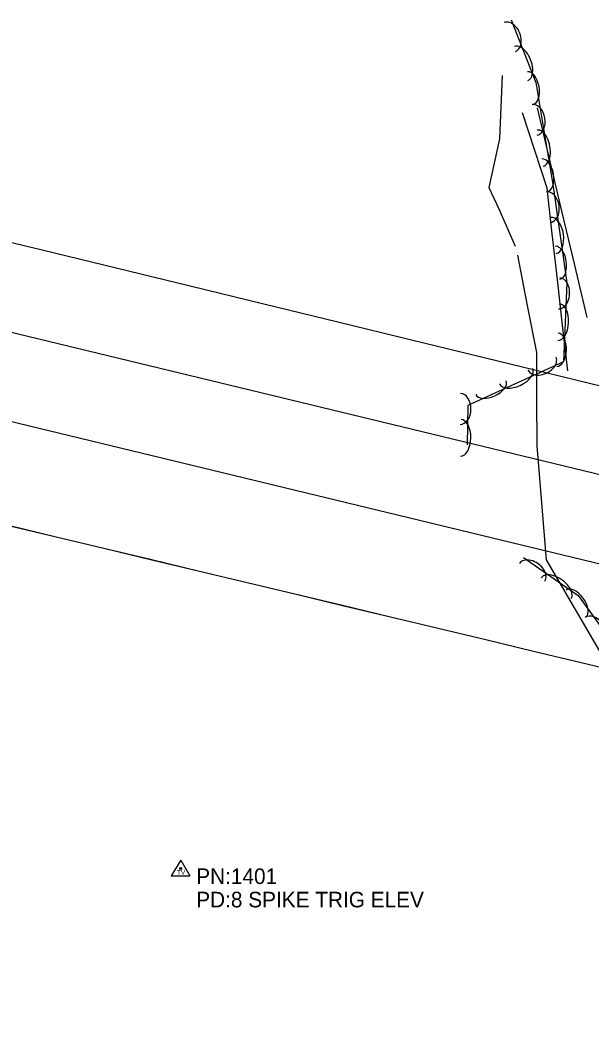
# Model space of a CAD drawing. Extents: x 1441650 to 1491889, y 345904 to 358319.
# Drawn here: x 1473914.4 to 1474098, y 347748.7 to 348069 of the extents above; entities that cross this region are included whole.
import ezdxf

# ---------------------------------------------------------------- set-up
doc = ezdxf.new("R2010")
doc.units = 0
for name, color, linetype in [('S_BRIDGE', 7, 'Continuous'), ('S_DITCHLINE', 7, 'Continuous'), ('S_SECONDARY_CTL', 7, 'Continuous'), ('S_SECONDARY_CTL_ANNOT', 7, 'Continuous'), ('S_STREAM', 7, 'Continuous'), ('S_TREE', 7, 'Continuous')]:
    doc.layers.add(name, color=color, linetype=linetype)

msp = doc.modelspace()

# ---------------------------------------------------------------- linework, layer by layer
at = {"layer": 'S_BRIDGE'}
for p, q in [((1473636.44, 348035.22), (1474198.5, 347899.37)), ((1474191.78, 347872.14), (1473629.28, 348008.2))]:
    msp.add_line(p, q, dxfattribs=at)
at = {"layer": 'S_DITCHLINE'}
msp.add_lwpolyline([(1474109.58, 347837.76), (1474105.96, 347850.71), (1474102.34, 347863.65), (1474093.03, 347879.62), (1474083.72, 347895.59), (1474082.17, 347913.9), (1474080.63, 347932.21), (1474080.59, 347947.16), (1474080.55, 347962.11), (1474077.5, 347977.77), (1474074.44, 347993.44)], dxfattribs=at)
at = {"layer": 'S_SECONDARY_CTL'}
for p, q in [((1473966.06, 347799.01), (1473963.05, 347794.06)), ((1473966.06, 347799.01), (1473969.01, 347794.06)), ((1473963.05, 347794.06), (1473969.01, 347794.06))]:
    msp.add_line(p, q, dxfattribs=at)
for radius in [0.311, 0.183, 0.103]:
    msp.add_circle((1473966.06, 347796.4), radius, dxfattribs=at)
at = {"layer": 'S_STREAM'}
for points in [[(1474069.42, 348051.09), (1474068.53, 348030.78), (1474065.14, 348015.14), (1474068.39, 348008.28), (1474073.64, 347996.33)], [(1474080.66, 348040.77), (1474084.65, 348023.93), (1474088.65, 348007.09), (1474092.65, 347990.26), (1474096.64, 347973.42)], [(1474090.51, 347956.27), (1474088.85, 347970.94), (1474087.2, 347985.61), (1474085.54, 348000.27), (1474083.88, 348014.94), (1474079.9, 348027.03), (1474075.91, 348039.12)]]:
    msp.add_lwpolyline(points, dxfattribs=at)
at = {"layer": 'S_TREE'}
for points in [[(1474072.33, 348068.99), (1474080.28, 348048.85), (1474085.79, 348015.51), (1474090.26, 347984.57), (1474089.14, 347959.15), (1474058.39, 347945.11), (1474058.21, 347932.5)], [(1473897.81, 348000.86), (1473921.56, 347995.09), (1473945.31, 347989.31), (1473969.06, 347983.54), (1473992.81, 347977.77), (1474016.56, 347972), (1474040.31, 347966.22), (1474064.06, 347960.45), (1474087.81, 347954.68), (1474111.56, 347948.9)], [(1473897.81, 348000.86), (1473921.56, 347995.09), (1473945.31, 347989.31), (1473969.06, 347983.54), (1473992.81, 347977.77), (1474016.56, 347971.99), (1474040.31, 347966.22), (1474064.06, 347960.45), (1474087.81, 347954.68), (1474111.56, 347948.9)], [(1473910.7, 347906.61), (1473926.05, 347902.93), (1473941.39, 347899.26), (1473956.74, 347895.59), (1473972.08, 347891.92), (1473987.43, 347888.25), (1474002.78, 347884.58), (1474018.12, 347880.91), (1474033.47, 347877.24), (1474048.81, 347873.57), (1474064.16, 347869.9), (1474079.5, 347866.23), (1474094.85, 347862.56), (1474110.19, 347858.88)], [(1473910.71, 347906.63), (1473926.05, 347902.95), (1473941.4, 347899.28), (1473956.74, 347895.61), (1473972.09, 347891.94), (1473987.44, 347888.27), (1474002.78, 347884.6), (1474018.13, 347880.93), (1474033.47, 347877.26), (1474048.82, 347873.58), (1474064.16, 347869.91), (1474079.51, 347866.24), (1474094.85, 347862.57), (1474110.2, 347858.9)], [(1474076.31, 347896.31), (1474093.91, 347884.06), (1474114.35, 347855.88), (1474126.44, 347819.4), (1474137.74, 347781.54), (1474142.52, 347748.66)]]:
    msp.add_lwpolyline(points, dxfattribs=at)
for centre, major_axis, ratio, start_param, end_param in [((1474071.93, 348063.51), (-1.82, 4.61), 0.685311, 3.141577, 6.28317), ((1474075.57, 348054.99), (-2.15, 5.46), 0.55008, 3.141583, 6.283176), ((1474078.42, 348047.09), (-0.87, 5.27), 0.540707, 3.141583, 6.283175), ((1474079.84, 348036.89), (-0.81, 4.89), 0.685321, 3.141576, 6.283168), ((1474081.61, 348027.8), (-0.96, 5.79), 0.550088, 3.141582, 6.283175), ((1474083.05, 348019.05), (-0.87, 5.27), 0.540707, 3.141583, 6.283175), ((1474084.34, 348008.87), (-0.71, 4.9), 0.685333, 3.14157, 6.283162), ((1474085.92, 347999.74), (-0.84, 5.81), 0.550098, 3.141579, 6.283171), ((1474087.19, 347990.97), (-0.77, 5.29), 0.540717, 3.141579, 6.283172), ((1474087.73, 347981.15), (0.22, 4.95), 0.685316, 3.141587, 6.28318), ((1474087.58, 347971.89), (0.26, 5.86), 0.550084, 3.14159, 6.283182), ((1474087.19, 347963.03), (0.24, 5.34), 0.540703, 3.14159, 6.283182), ((1474082.23, 347958.61), (4.51, 2.06), 0.685314, 3.14163, 6.283223), ((1474073.91, 347954.53), (5.34, 2.44), 0.550083, 3.141616, 6.283208), ((1474065.85, 347950.85), (4.86, 2.22), 0.540702, 3.141615, 6.283207), ((1474055.99, 347944.01), (0.07, 4.95), 0.68531, 3.141593, 6.283185), ((1474056.12, 347934.75), (0.08, 5.87), 0.550079, 3.141593, 6.283185), ((1474079.02, 347891.52), (-4.07, 2.83), 0.685413, 3.141856, 6.283449), ((1474086.77, 347886.45), (-4.82, 3.35), 0.550161, 3.141753, 6.283346), ((1474093.16, 347881.49), (-3.14, 4.33), 0.540683, 3.141761, 6.283353), ((1474098.99, 347873), (-2.91, 4.01), 0.68529, 3.141877, 6.283469)]:
    msp.add_ellipse(centre, major_axis=major_axis, ratio=ratio, start_param=start_param, end_param=end_param, dxfattribs=at)

# ---------------------------------------------------------------- texts
at = {"layer": 'S_SECONDARY_CTL'}
msp.add_text('TV', height=1.5, rotation=360, dxfattribs=at).set_placement((1473964.86, 347794.39))
at = {"layer": 'S_SECONDARY_CTL_ANNOT'}
for s, p in [('PN:1401', (1473971.06, 347791.4)), ('PD:8 SPIKE TRIG ELEV', (1473971.06, 347783.9))]:
    msp.add_text(s, height=5, dxfattribs=at).set_placement(p)

doc.saveas('drawing.dxf')
